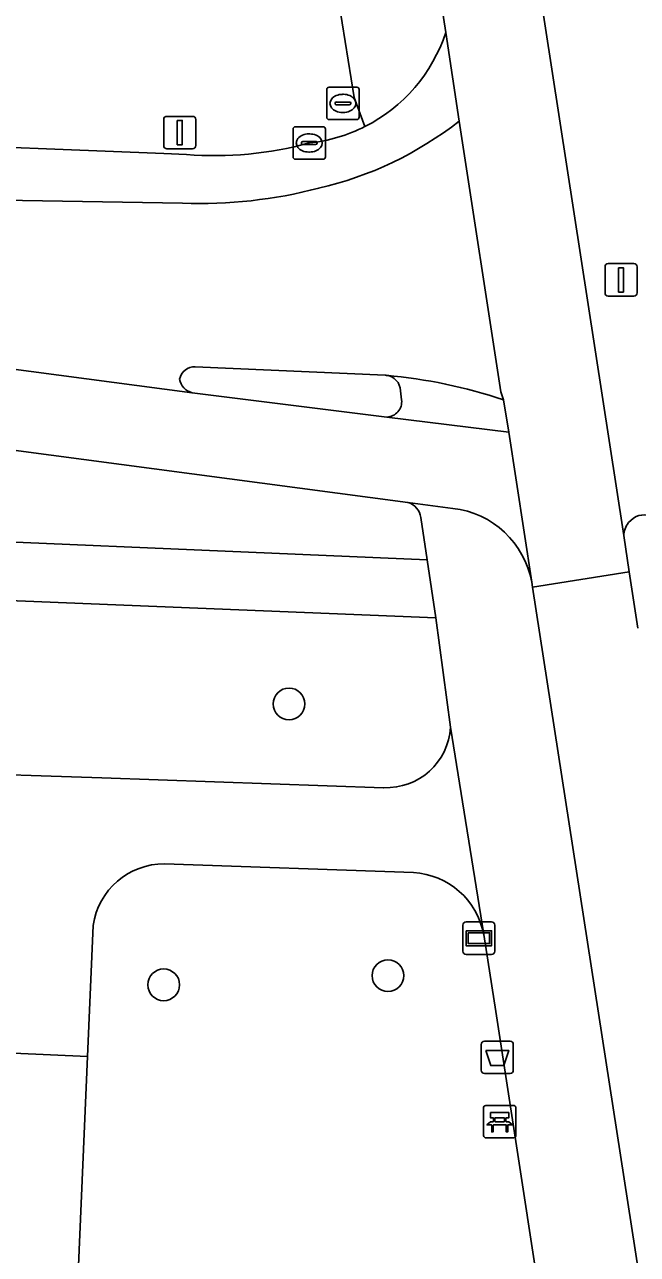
# Model space of a CAD drawing. Extents: x 160077 to 160948, y 386481 to 387498.
# Drawn here: x 160858.67 to 160877.57, y 386845.16 to 386883.09 of the extents above; entities that cross this region are included whole.
import ezdxf

# ---------------------------------------------------------------- set-up
doc = ezdxf.new("R2010")
doc.units = 0
for name, color, linetype in [('IMGEO_Afvalbak', 7, 'Continuous'), ('IMGEO_Bank', 7, 'Continuous'), ('IMGEO_Berm_groen', 7, 'Continuous'), ('IMGEO_Boom', 7, 'Continuous'), ('IMGEO_Fietspad_gesloten', 7, 'Continuous'), ('IMGEO_Groenvoorziening', 7, 'Continuous'), ('IMGEO_Kolk', 7, 'Continuous'), ('IMGEO_Lichtmast', 7, 'Continuous'), ('IMGEO_Rijbaan_lokaal_gesloten', 7, 'Continuous'), ('IMGEO_Verkeerseiland_open', 7, 'Continuous'), ('IMGEO_Verklikker', 7, 'Continuous'), ('IMGEO_Voetpad_open', 7, 'Continuous')]:
    doc.layers.add(name, color=color, linetype=linetype)

msp = doc.modelspace()

# ---------------------------------------------------------------- linework, layer by layer
at = {"layer": 'IMGEO_Afvalbak'}
for p, q in [((160872.757, 386850.84), (160872.757, 386851.64)), ((160872.757, 386851.64), (160872.757, 386850.84)), ((160872.857, 386851.74), (160873.647, 386851.74)), ((160873.647, 386851.74), (160872.857, 386851.74)), ((160873.747, 386851.64), (160873.747, 386850.84)), ((160873.747, 386850.84), (160873.747, 386851.64)), ((160873.647, 386850.74), (160872.857, 386850.74)), ((160872.857, 386850.74), (160873.647, 386850.74))]:
    msp.add_line(p, q, dxfattribs=at)
msp.add_lwpolyline([(160872.9, 386851.454), (160873.604, 386851.454), (160873.455, 386850.984), (160873.049, 386850.984), (160872.9, 386851.454)], dxfattribs=at)
for centre, start, end in [((160872.857, 386851.64), 90, 180), ((160872.857, 386851.64), 90, 180), ((160873.647, 386851.64), 0, 90), ((160873.647, 386851.64), 360, 90), ((160872.857, 386850.84), 180, 270), ((160872.857, 386850.84), 180, 270), ((160873.647, 386850.84), 270, 0), ((160873.647, 386850.84), 270, 0)]:
    msp.add_arc(centre, 0.1, start, end, dxfattribs=at)
at = {"layer": 'IMGEO_Bank'}
for p, q in [((160872.902, 386849.756), (160873.743, 386849.756)), ((160873.743, 386849.756), (160872.902, 386849.756)), ((160873.827, 386849.681), (160873.827, 386848.84)), ((160873.827, 386848.84), (160873.827, 386849.681)), ((160872.827, 386848.831), (160872.827, 386849.672)), ((160872.827, 386849.672), (160872.827, 386848.831)), ((160873.136, 386849.262), (160873.136, 386849.368)), ((160873.18, 386849.368), (160873.18, 386849.262)), ((160873.468, 386849.374), (160873.186, 386849.374)), ((160873.474, 386849.262), (160873.474, 386849.368)), ((160873.518, 386849.368), (160873.518, 386849.262)), ((160873.524, 386849.154), (160873.131, 386849.154)), ((160873.186, 386849.256), (160873.468, 386849.256)), ((160873.752, 386848.756), (160872.911, 386848.756)), ((160872.911, 386848.756), (160873.752, 386848.756))]:
    msp.add_line(p, q, dxfattribs=at)
for points in [[(160873.13, 386849.374), (160873.044, 386849.374), (160873.044, 386849.535), (160873.607, 386849.535), (160873.607, 386849.374), (160873.524, 386849.374)], [(160873.074, 386849.154), (160872.932, 386849.154), (160873.044, 386849.256), (160873.13, 386849.256)], [(160873.124, 386849.147), (160873.124, 386848.94), (160873.081, 386848.94), (160873.081, 386849.147)], [(160873.524, 386849.256), (160873.607, 386849.256), (160873.719, 386849.154), (160873.58, 386849.154)], [(160873.574, 386849.147), (160873.574, 386848.94), (160873.53, 386848.94), (160873.53, 386849.147)]]:
    msp.add_lwpolyline(points, dxfattribs=at)
for centre, radius, start, end in [((160872.905, 386849.678), 0.0779, 92.4484, 184.2845), ((160872.905, 386849.678), 0.0779, 92.4484, 184.2845), ((160873.749, 386849.678), 0.0779, 2.4484, 94.2845), ((160873.749, 386849.678), 0.0779, 2.4484, 94.2845), ((160873.129, 386849.367), 0.00671, 2.8957, 87.1043), ((160873.186, 386849.367), 0.00671, 92.8957, 177.1043), ((160873.468, 386849.367), 0.00671, 2.8957, 87.1043), ((160873.525, 386849.367), 0.00671, 92.8957, 177.1043), ((160873.074, 386849.147), 0.00671, 2.8957, 87.1043), ((160873.131, 386849.147), 0.00671, 92.8957, 177.1043), ((160873.129, 386849.263), 0.00671, 272.8957, 357.1043), ((160873.186, 386849.263), 0.00671, 182.8957, 267.1043), ((160873.468, 386849.263), 0.00671, 272.8957, 357.1043), ((160873.525, 386849.263), 0.00671, 182.8957, 267.1043), ((160873.523, 386849.147), 0.00671, 2.8957, 87.1043), ((160873.58, 386849.147), 0.00671, 92.8957, 177.1043), ((160872.905, 386848.834), 0.0779, 182.4484, 274.2845), ((160872.905, 386848.834), 0.0779, 182.4484, 274.2845), ((160873.749, 386848.834), 0.0779, 272.4484, 4.2845), ((160873.749, 386848.834), 0.0779, 272.4484, 4.2845)]:
    msp.add_arc(centre, radius, start, end, dxfattribs=at)
at = {"layer": 'IMGEO_Berm_groen'}
for points in [[(160851.651, 386870.846), (160851.431, 386867.432), (160871.089, 386866.589), (160870.895, 386867.887)], [(160870.491, 386868.358), (160851.651, 386870.846)]]:
    msp.add_lwpolyline(points, dxfattribs=at)
msp.add_arc((160870.323, 386867.805), 0.578, 8.173, 73.0696, dxfattribs=at)
at = {"layer": 'IMGEO_Boom'}
for centre in [(160866.827, 386862.14), (160869.878, 386853.76), (160862.963, 386853.477)]:
    msp.add_circle(centre, 0.489, dxfattribs=at)
at = {"layer": 'IMGEO_Fietspad_gesloten'}
for points in [[(160865.534, 386921.95), (160866.551, 386915.472), (160870.544, 386890.065), (160871.663, 386882.85), (160872.077, 386880.116), (160873.361, 386871.77), (160873.441, 386871.522), (160873.613, 386870.52), (160874.313, 386865.894), (160874.337, 386865.738), (160877.321, 386866.217), (160877.152, 386867.333), (160874.286, 386885.926), (160874.267, 386886.018), (160873.893, 386888.347), (160873.343, 386891.623), (160872.932, 386894.13), (160868.668, 386921.202)], [(160877.584, 386864.482), (160877.321, 386866.217), (160874.337, 386865.738), (160875.587, 386857.71), (160893.595, 386741.462), (160905.557, 386665.372)]]:
    msp.add_lwpolyline(points, dxfattribs=at)
at = {"layer": 'IMGEO_Groenvoorziening'}
for points in [[(160869.17, 386879.949), (160868.841, 386880.84), (160868.194, 386884.88)], [(160846.097, 386881.288), (160846.111, 386880.953), (160846.162, 386879.773), (160846.402, 386879.771), (160862.969, 386879.116), (160863.663, 386879.082)], [(160871.808, 386861.42), (160871.353, 386864.8), (160851.35, 386865.605), (160851.071, 386860.194)], [(160851.071, 386860.194), (160861.056, 386859.863), (160869.747, 386859.557)], [(160870.663, 386856.938), (160862.99, 386857.208)], [(160860.786, 386855.309), (160860.611, 386851.265), (160859.609, 386828.118)], [(160877.099, 386827.384), (160873.207, 386852.656), (160872.833, 386855.028)]]:
    msp.add_lwpolyline(points, dxfattribs=at)
for centre, radius, start, end in [((160866.906, 386884.447), 5.036, 276.2413, 296.7219), ((160864.51, 386890.328), 11.278, 265.6939, 285.1283), ((160869.827, 386861.54), 1.985, 267.6978, 356.5249), ((160862.978, 386854.994), 2.214, 89.6787, 171.8187), ((160870.536, 386854.606), 2.336, 10.417, 86.8755)]:
    msp.add_arc(centre, radius, start, end, dxfattribs=at)
at = {"layer": 'IMGEO_Kolk'}
for p, q in [((160868.066, 386881.162), (160868.918, 386881.162)), ((160867.991, 386880.236), (160867.991, 386881.088)), ((160868.479, 386880.942), (160868.504, 386880.942)), ((160868.992, 386881.088), (160868.992, 386880.236)), ((160868.25, 386880.656), (160868.25, 386880.668)), ((160868.688, 386880.619), (160868.29, 386880.619)), ((160868.293, 386880.705), (160868.691, 386880.705)), ((160868.734, 386880.668), (160868.734, 386880.656)), ((160868.918, 386880.162), (160868.066, 386880.162)), ((160868.502, 386880.382), (160868.477, 386880.382)), ((160866.952, 386879.015), (160866.952, 386879.867)), ((160867.027, 386879.941), (160867.879, 386879.941)), ((160867.44, 386879.721), (160867.465, 386879.721)), ((160867.953, 386879.867), (160867.953, 386879.015)), ((160867.211, 386879.435), (160867.211, 386879.447)), ((160867.649, 386879.398), (160867.251, 386879.398)), ((160867.254, 386879.484), (160867.652, 386879.484)), ((160867.695, 386879.447), (160867.695, 386879.435)), ((160867.879, 386878.941), (160867.027, 386878.941)), ((160867.463, 386879.161), (160867.438, 386879.161))]:
    msp.add_line(p, q, dxfattribs=at)
for points in [[(160868.066, 386881.162), (160868.918, 386881.162)], [(160867.991, 386880.236), (160867.991, 386881.088)], [(160868.992, 386881.088), (160868.992, 386880.236)], [(160868.918, 386880.162), (160868.066, 386880.162)], [(160866.952, 386879.015), (160866.952, 386879.867)], [(160867.027, 386879.941), (160867.879, 386879.941)], [(160867.953, 386879.867), (160867.953, 386879.015)], [(160867.879, 386878.941), (160867.027, 386878.941)]]:
    msp.add_lwpolyline(points, dxfattribs=at)
for centre, radius, start, end in [((160868.068, 386881.086), 0.0765, 91.552, 178.448), ((160868.068, 386881.086), 0.0765, 91.552, 178.448), ((160868.916, 386881.086), 0.0765, 1.552, 88.448), ((160868.916, 386881.086), 0.0765, 1.552, 88.448), ((160868.29, 386880.665), 0.0403, 85.8775, 175.7526), ((160868.287, 386880.655), 0.0366, 178.938, 274.7102), ((160868.691, 386880.662), 0.043, 264.8664, 352.4533), ((160868.695, 386880.667), 0.0386, 1.7309, 96.639), ((160868.068, 386880.238), 0.0765, 181.552, 268.448), ((160868.068, 386880.238), 0.0765, 181.552, 268.448), ((160868.916, 386880.238), 0.0765, 271.552, 358.448), ((160868.916, 386880.238), 0.0765, 271.552, 358.448), ((160867.029, 386879.865), 0.0765, 91.552, 178.448), ((160867.029, 386879.865), 0.0765, 91.552, 178.448), ((160867.877, 386879.865), 0.0765, 1.552, 88.448), ((160867.877, 386879.865), 0.0765, 1.552, 88.448), ((160867.251, 386879.444), 0.0403, 85.8775, 175.7526), ((160867.248, 386879.434), 0.0366, 178.938, 274.7102), ((160867.652, 386879.441), 0.043, 264.8664, 352.4533), ((160867.656, 386879.446), 0.0386, 1.7309, 96.639), ((160867.029, 386879.017), 0.0765, 181.552, 268.448), ((160867.029, 386879.017), 0.0765, 181.552, 268.448), ((160867.877, 386879.017), 0.0765, 271.552, 358.448), ((160867.877, 386879.017), 0.0765, 271.552, 358.448)]:
    msp.add_arc(centre, radius, start, end, dxfattribs=at)
for centre, major_axis, ratio, start_param, end_param in [((160868.478, 386880.662), (-0.387, 0.002), 0.722429, 4.712389, 7.853982), ((160868.503, 386880.662), (-0.39, 0.002), 0.717154, 1.570796, 4.712389), ((160867.439, 386879.441), (-0.387, 0.002), 0.722429, 4.712389, 7.853982), ((160867.464, 386879.441), (-0.39, 0.002), 0.717154, 1.570796, 4.712389)]:
    msp.add_ellipse(centre, major_axis=major_axis, ratio=ratio, start_param=start_param, end_param=end_param, dxfattribs=at)
at = {"layer": 'IMGEO_Lichtmast'}
for p, q in [((160862.962, 386879.363), (160862.962, 386880.163)), ((160862.962, 386880.163), (160862.962, 386879.363)), ((160863.062, 386880.263), (160863.852, 386880.263)), ((160863.852, 386880.263), (160863.062, 386880.263)), ((160863.952, 386880.163), (160863.952, 386879.363)), ((160863.952, 386879.363), (160863.952, 386880.163)), ((160863.852, 386879.263), (160863.062, 386879.263)), ((160863.062, 386879.263), (160863.852, 386879.263)), ((160876.575, 386874.82), (160876.575, 386875.62)), ((160876.575, 386875.62), (160876.575, 386874.82)), ((160876.675, 386875.72), (160877.465, 386875.72)), ((160877.465, 386875.72), (160876.675, 386875.72)), ((160877.565, 386875.62), (160877.565, 386874.82)), ((160877.565, 386874.82), (160877.565, 386875.62)), ((160877.465, 386874.72), (160876.675, 386874.72)), ((160876.675, 386874.72), (160877.465, 386874.72))]:
    msp.add_line(p, q, dxfattribs=at)
for points in [[(160863.382, 386880.138), (160863.532, 386880.138), (160863.532, 386879.388), (160863.382, 386879.388), (160863.382, 386880.138)], [(160876.995, 386875.595), (160877.145, 386875.595), (160877.145, 386874.845), (160876.995, 386874.845), (160876.995, 386875.595)]]:
    msp.add_lwpolyline(points, dxfattribs=at)
for centre, start, end in [((160863.062, 386880.163), 90, 180), ((160863.062, 386880.163), 90, 180), ((160863.852, 386880.163), 0, 90), ((160863.852, 386880.163), 360, 90), ((160863.062, 386879.363), 180, 270), ((160863.062, 386879.363), 180, 270), ((160863.852, 386879.363), 270, 0), ((160863.852, 386879.363), 270, 0), ((160876.675, 386875.62), 90, 180), ((160876.675, 386875.62), 90, 180), ((160877.465, 386875.62), 0, 90), ((160877.465, 386875.62), 360, 90), ((160876.675, 386874.82), 180, 270), ((160876.675, 386874.82), 180, 270), ((160877.465, 386874.82), 270, 0), ((160877.465, 386874.82), 270, 0)]:
    msp.add_arc(centre, 0.1, start, end, dxfattribs=at)
at = {"layer": 'IMGEO_Rijbaan_lokaal_gesloten'}
for points in [[(160874.286, 386885.926), (160877.152, 386867.333)], [(160863.663, 386879.082), (160862.969, 386879.116), (160846.402, 386879.771), (160846.162, 386879.773), (160839.174, 386880.052), (160837.108, 386880.156), (160768.112, 386883.095), (160751.946, 386883.602), (160748.785, 386883.77), (160748.715, 386882.113), (160851.814, 386877.783), (160863.542, 386877.585)], [(160872.077, 386880.116), (160871.663, 386882.85)], [(160873.441, 386871.522), (160873.361, 386871.77), (160872.077, 386880.116)], [(160863.542, 386877.585), (160851.814, 386877.783), (160851.493, 386873.373), (160863.838, 386871.738)], [(160874.313, 386865.894), (160873.613, 386870.52), (160869.844, 386870.989), (160863.838, 386871.738), (160851.493, 386873.373)], [(160863.936, 386872.537), (160869.792, 386872.277), (160869.826, 386872.275)], [(160845.662, 386872.384), (160848.582, 386871.284), (160850.233, 386871.015), (160851.651, 386870.846), (160870.491, 386868.358), (160871.884, 386868.171)], [(160877.295, 386867.735), (160877.455, 386867.87)]]:
    msp.add_lwpolyline(points, dxfattribs=at)
for centre, radius, start, end in [((160866.91, 386884.413), 5.004, 296.8537, 341.7975), ((160865.271, 386888.795), 11.029, 282.9459, 308.1039), ((160865.271, 386888.795), 11.029, 282.9459, 308.1039), ((160866.906, 386884.447), 5.036, 276.2413, 296.7219), ((160864.51, 386890.328), 11.278, 265.6939, 285.1283), ((160864.068, 386892.158), 14.583, 267.9339, 284.5937), ((160864.068, 386892.158), 14.583, 267.9339, 284.5937), ((160863.917, 386872.063), 0.474, 87.7612, 168.3329), ((160863.949, 386872.226), 0.5, 187.6924, 257.1927), ((160868.401, 386856.378), 15.961, 71.5909, 84.8763), ((160871.567, 386865.399), 2.79, 10.215, 83.4849), ((160877.761, 386867.452), 0.518, 45.8916, 126.2062), ((160877.895, 386867.295), 0.743, 143.743, 177.0939)]:
    msp.add_arc(centre, radius, start, end, dxfattribs=at)
at = {"layer": 'IMGEO_Verkeerseiland_open'}
for points in [[(160869.826, 386872.275), (160869.792, 386872.277), (160863.936, 386872.537)], [(160863.838, 386871.738), (160869.844, 386870.989)], [(160870.3, 386871.517), (160870.268, 386871.8)], [(160877.455, 386867.87), (160877.295, 386867.735)], [(160877.152, 386867.333), (160877.321, 386866.217), (160877.584, 386864.482)]]:
    msp.add_lwpolyline(points, dxfattribs=at)
for centre, radius, start, end in [((160863.917, 386872.063), 0.474, 87.7612, 168.3329), ((160863.949, 386872.226), 0.5, 187.6924, 257.1927), ((160869.777, 386871.786), 0.491, 1.5879, 84.2901), ((160869.833, 386871.459), 0.47, 271.2874, 7.0824), ((160877.761, 386867.452), 0.518, 45.8916, 126.2062), ((160877.895, 386867.295), 0.743, 143.743, 177.0939)]:
    msp.add_arc(centre, radius, start, end, dxfattribs=at)
at = {"layer": 'IMGEO_Verklikker'}
for p, q in [((160872.288, 386855.415), (160873.078, 386855.415)), ((160873.078, 386855.415), (160872.288, 386855.415)), ((160872.188, 386854.515), (160872.188, 386855.315)), ((160872.188, 386855.315), (160872.188, 386854.515)), ((160873.178, 386855.315), (160873.178, 386854.515)), ((160873.178, 386854.515), (160873.178, 386855.315)), ((160873.078, 386854.415), (160872.288, 386854.415)), ((160872.288, 386854.415), (160873.078, 386854.415))]:
    msp.add_line(p, q, dxfattribs=at)
for points in [[(160872.289, 386855.147), (160873.077, 386855.147), (160873.077, 386854.683), (160872.289, 386854.683), (160872.289, 386855.147)], [(160872.354, 386855.082), (160872.354, 386854.748), (160873.012, 386854.748), (160873.012, 386855.082), (160872.354, 386855.082)]]:
    msp.add_lwpolyline(points, dxfattribs=at)
for centre, start, end in [((160872.288, 386855.315), 90, 180), ((160872.288, 386855.315), 90, 180), ((160873.078, 386855.315), 0, 90), ((160873.078, 386855.315), 360, 90), ((160872.288, 386854.515), 180, 270), ((160872.288, 386854.515), 180, 270), ((160873.078, 386854.515), 270, 0), ((160873.078, 386854.515), 270, 0)]:
    msp.add_arc(centre, 0.1, start, end, dxfattribs=at)
at = {"layer": 'IMGEO_Voetpad_open'}
for points in [[(160871.663, 386882.85), (160870.544, 386890.065), (160866.551, 386915.472), (160866.335, 386915.256), (160865.473, 386914.391)], [(160847.62, 386897.902), (160851.098, 386897.77), (160856.81, 386897.553), (160862.274, 386897.345), (160866.267, 386897.23), (160867.187, 386891.402), (160867.302, 386890.655), (160868.194, 386884.88), (160868.841, 386880.84), (160869.17, 386879.949)], [(160870.268, 386871.8), (160870.3, 386871.517)], [(160869.844, 386870.989), (160873.613, 386870.52), (160873.441, 386871.522)], [(160871.884, 386868.171), (160870.491, 386868.358)], [(160870.895, 386867.887), (160871.089, 386866.589), (160871.353, 386864.8), (160871.808, 386861.42), (160872.833, 386855.028), (160873.207, 386852.656), (160877.099, 386827.384)], [(160875.587, 386857.71), (160874.337, 386865.738), (160874.313, 386865.894)], [(160869.747, 386859.557), (160861.056, 386859.863), (160851.071, 386860.194), (160851.35, 386865.605)], [(160872.833, 386855.028), (160871.808, 386861.42)], [(160783.432, 386859.807), (160783.831, 386859.867), (160782.828, 386857.927), (160782.797, 386856.574), (160845.158, 386853.967), (160845.343, 386853.959), (160845.292, 386851.952), (160850.783, 386851.708), (160860.611, 386851.265), (160860.786, 386855.309)], [(160905.557, 386665.372), (160893.595, 386741.462), (160875.587, 386857.71)], [(160862.99, 386857.208), (160870.663, 386856.938)], [(160859.609, 386828.118), (160860.611, 386851.265), (160850.783, 386851.708), (160850.772, 386851.46), (160850.448, 386844.276), (160850.76, 386844.289), (160850.341, 386841.823), (160850.295, 386840.861), (160849.957, 386833.747), (160849.784, 386830.063), (160849.49, 386824.92), (160849.371, 386824.944), (160849.27, 386821.169)]]:
    msp.add_lwpolyline(points, dxfattribs=at)
msp.add_lwpolyline([(160871.089, 386866.589), (160851.431, 386867.432), (160851.35, 386865.605), (160871.353, 386864.8)], close=True, dxfattribs=at)
for centre, radius, start, end in [((160866.91, 386884.413), 5.004, 296.8537, 341.7975), ((160868.401, 386856.378), 15.961, 71.5909, 84.8763), ((160869.777, 386871.786), 0.491, 1.5879, 84.2901), ((160869.833, 386871.459), 0.47, 271.2874, 7.0824), ((160870.323, 386867.805), 0.578, 8.173, 73.0696), ((160871.567, 386865.399), 2.79, 10.215, 83.4849), ((160869.827, 386861.54), 1.985, 267.6978, 356.5249), ((160862.978, 386854.994), 2.214, 89.6787, 171.8187), ((160870.536, 386854.606), 2.336, 10.417, 86.8755)]:
    msp.add_arc(centre, radius, start, end, dxfattribs=at)

doc.saveas('drawing.dxf')
